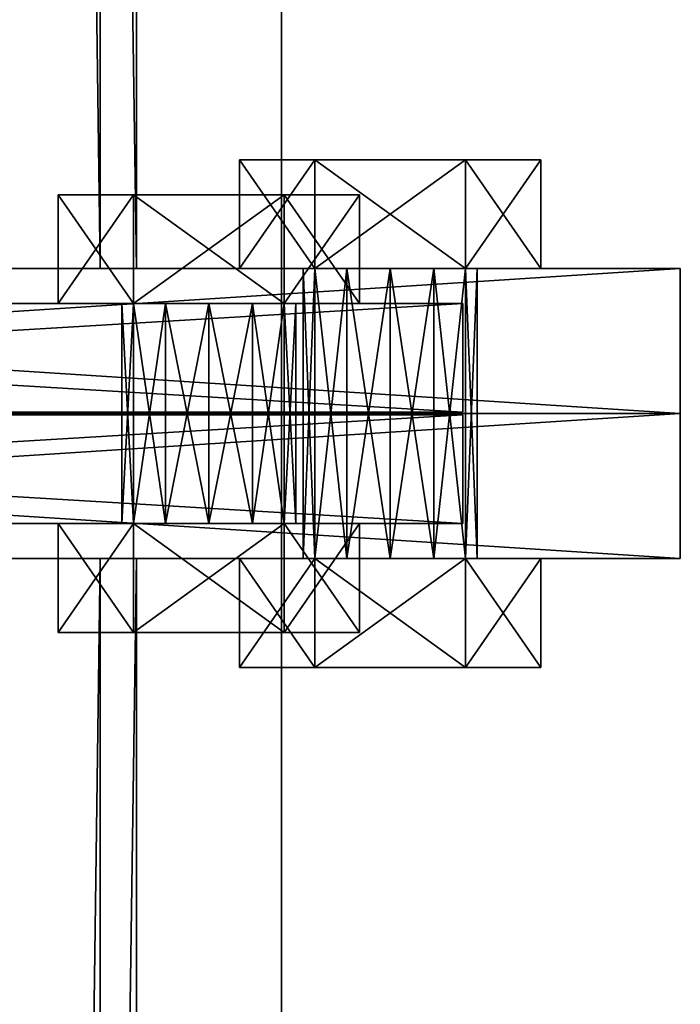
# Model space of a CAD drawing. Header units: millimetres. Extents: x -333 to 67333, y -930 to 39730.
# Tile 573 of 1056: x 64 to 155, y 19318 to 19454. Entities that reach past the tile are written whole.
import ezdxf

# ---------------------------------------------------------------- set-up
doc = ezdxf.new("R2010")
doc.units = ezdxf.units.MM
for name, color, linetype in [('6', 7, 'Continuous'), ('95', 7, 'Continuous'), ('99', 7, 'Continuous')]:
    doc.layers.add(name, color=color, linetype=linetype)

msp = doc.modelspace()

# ---------------------------------------------------------------- meshes
at = {"layer": '6', "color": 2}
mesh = msp.add_polyface(dxfattribs=at)
corners = [(-80, 19419.86, 7183.53), (80, 19419.86, 7183.53), (80, 30845.06, 4755.1), (-80, 30845.06, 4755.1), (-80, 19419.86, 7347.1), (-80, 30878.32, 4911.61), (80, 19419.86, 7347.1), (80, 30878.32, 4911.61), (75, 30846.1, 4759.99), (-75, 30846.1, 4759.99), (-75, 30877.28, 4906.72), (75, 30877.28, 4906.72), (-75, 19419.86, 7341.99), (75, 19419.86, 7341.99), (-75, 19419.86, 7188.64), (75, 19419.86, 7188.64)]
mesh.append_faces([[corners[k] for k in face] for face in [(0, 2, 3, 3), (4, 3, 5, 5), (6, 5, 7, 7), (1, 7, 2, 2), (12, 11, 10, 10), (14, 10, 9, 9), (15, 9, 8, 8), (13, 8, 11, 11)]], dxfattribs={"vtx0": -1, "color": 2})
mesh.append_faces([[corners[k] for k in face] for face in [(2, 8, 3, 3), (8, 7, 11, 11), (11, 7, 10, 10), (3, 9, 5, 5), (9, 3, 8, 8), (5, 10, 7, 7), (4, 12, 0, 0), (12, 6, 13, 13), (13, 6, 15, 15), (0, 14, 1, 1), (14, 0, 12, 12), (1, 15, 6, 6)]], dxfattribs={"vtx0": -1, "vtx1": -1, "color": 2})
mesh.append_faces([[corners[k] for k in face] for face in [(8, 2, 7, 7), (5, 9, 10, 10), (12, 4, 6, 6), (1, 14, 15, 15)]], dxfattribs={"vtx0": -1, "vtx2": -1, "vtx3": -1, "color": 2})
mesh.append_faces([[corners[k] for k in face] for face in [(0, 1, 2, 2), (4, 0, 3, 3), (6, 4, 5, 5), (1, 6, 7, 7), (12, 13, 11, 11), (14, 12, 10, 10), (15, 14, 9, 9), (13, 15, 8, 8)]], dxfattribs={"vtx2": -1, "vtx3": -1, "color": 2})
mesh = msp.add_polyface(dxfattribs=at)
corners = [(80, 19379.86, 7183.53), (-80, 19379.86, 7183.53), (-80, 7954.66, 4755.1), (80, 7954.66, 4755.1), (80, 19379.86, 7347.1), (80, 7921.4, 4911.61), (-80, 19379.86, 7347.1), (-80, 7921.4, 4911.61), (-75, 7953.62, 4759.99), (75, 7953.62, 4759.99), (75, 7922.44, 4906.72), (-75, 7922.44, 4906.72), (75, 19379.86, 7188.64), (75, 19379.86, 7341.99), (-75, 19379.86, 7188.64), (-75, 19379.86, 7341.99)]
mesh.append_faces([[corners[k] for k in face] for face in [(0, 2, 3, 3), (4, 3, 5, 5), (6, 5, 7, 7), (1, 7, 2, 2), (12, 10, 9, 9), (14, 9, 8, 8), (15, 8, 11, 11), (13, 11, 10, 10)]], dxfattribs={"vtx0": -1, "color": 2})
mesh.append_faces([[corners[k] for k in face] for face in [(2, 8, 3, 3), (8, 7, 11, 11), (11, 7, 10, 10), (3, 9, 5, 5), (9, 3, 8, 8), (5, 10, 7, 7), (0, 12, 1, 1), (12, 4, 13, 13), (13, 4, 15, 15), (1, 14, 6, 6), (14, 1, 12, 12), (6, 15, 4, 4)]], dxfattribs={"vtx0": -1, "vtx1": -1, "color": 2})
mesh.append_faces([[corners[k] for k in face] for face in [(8, 2, 7, 7), (5, 9, 10, 10), (12, 0, 4, 4), (6, 14, 15, 15)]], dxfattribs={"vtx0": -1, "vtx2": -1, "vtx3": -1, "color": 2})
mesh.append_faces([[corners[k] for k in face] for face in [(0, 1, 2, 2), (4, 0, 3, 3), (6, 4, 5, 5), (1, 6, 7, 7), (12, 13, 10, 10), (14, 12, 9, 9), (15, 14, 8, 8), (13, 15, 11, 11)]], dxfattribs={"vtx2": -1, "vtx3": -1, "color": 2})
at = {"layer": '95', "color": 7}
mesh = msp.add_polyface(dxfattribs=at)
corners = [(103, 19379.86, 7346.82), (104.6, 19419.86, 7340.82), (103, 19419.86, 7346.82), (104.6, 19379.86, 7340.82), (109, 19419.86, 7336.43), (109, 19379.86, 7336.43), (115, 19419.86, 7334.82), (115, 19379.86, 7358.82), (109, 19419.86, 7357.22), (115, 19419.86, 7358.82), (109, 19379.86, 7357.22), (104.6, 19419.86, 7352.82), (104.6, 19379.86, 7352.82), (121, 19419.86, 7357.22), (125.39, 19419.86, 7352.82), (127, 19419.86, 7346.82), (94.21, 19419.86, 7346.82), (104.6, 19419.86, 7328.82), (104.6, 19434.86, 7328.82), (94.21, 19434.86, 7346.82), (125.39, 19434.86, 7328.82), (125.39, 19419.86, 7364.82), (104.6, 19419.86, 7364.82), (104.6, 19434.86, 7364.82), (135.78, 19419.86, 7346.82), (125.39, 19434.86, 7364.82), (103, 19379.86, 7266.82), (104.6, 19419.86, 7260.82), (103, 19419.86, 7266.82), (104.6, 19379.86, 7260.82), (109, 19419.86, 7256.43), (109, 19379.86, 7256.43), (115, 19419.86, 7254.82), (115, 19379.86, 7278.82), (109, 19419.86, 7277.22), (115, 19419.86, 7278.82), (109, 19379.86, 7277.22), (104.6, 19419.86, 7272.82), (104.6, 19379.86, 7272.82), (121, 19419.86, 7277.22), (125.39, 19419.86, 7272.82), (127, 19419.86, 7266.82), (94.21, 19419.86, 7266.82), (104.6, 19419.86, 7248.82), (104.6, 19434.86, 7248.82), (94.21, 19434.86, 7266.82), (125.39, 19434.86, 7248.82), (125.39, 19419.86, 7284.82), (104.6, 19419.86, 7284.82), (104.6, 19434.86, 7284.82), (135.78, 19419.86, 7266.82), (125.39, 19434.86, 7284.82), (103, 19379.86, 7186.82), (104.6, 19419.86, 7180.82), (103, 19419.86, 7186.82), (104.6, 19379.86, 7180.82), (109, 19419.86, 7176.43), (109, 19379.86, 7176.43), (115, 19419.86, 7174.82), (115, 19379.86, 7198.82), (109, 19419.86, 7197.22), (115, 19419.86, 7198.82), (109, 19379.86, 7197.22), (104.6, 19419.86, 7192.82), (104.6, 19379.86, 7192.82), (121, 19419.86, 7197.22), (125.39, 19419.86, 7192.82), (127, 19419.86, 7186.82), (94.21, 19419.86, 7186.82), (104.6, 19419.86, 7168.82), (104.6, 19434.86, 7168.82), (94.21, 19434.86, 7186.82), (125.39, 19434.86, 7168.82), (125.39, 19419.86, 7204.82), (104.6, 19419.86, 7204.82), (104.6, 19434.86, 7204.82), (135.78, 19419.86, 7186.82), (125.39, 19434.86, 7204.82)]
mesh.append_faces([[corners[k] for k in face] for face in [(0, 1, 2, 2), (3, 4, 1, 1), (5, 6, 4, 4), (7, 8, 9, 9), (10, 11, 8, 8), (12, 2, 11, 11), (11, 9, 8, 8), (16, 18, 19, 19), (17, 20, 18, 18), (22, 19, 23, 23), (21, 16, 22, 22), (19, 25, 23, 23), (26, 27, 28, 28), (29, 30, 27, 27), (31, 32, 30, 30), (33, 34, 35, 35), (36, 37, 34, 34), (38, 28, 37, 37), (37, 35, 34, 34), (42, 44, 45, 45), (43, 46, 44, 44), (48, 45, 49, 49), (47, 42, 48, 48), (45, 51, 49, 49), (52, 53, 54, 54), (55, 56, 53, 53), (57, 58, 56, 56), (59, 60, 61, 61), (62, 63, 60, 60), (64, 54, 63, 63), (63, 61, 60, 60), (68, 70, 71, 71), (69, 72, 70, 70), (74, 71, 75, 75), (73, 68, 74, 74), (71, 77, 75, 75)]], dxfattribs={"vtx0": -1, "color": 7})
mesh.append_faces([[corners[k] for k in face] for face in [(9, 11, 13, 13), (35, 37, 39, 39), (61, 63, 65, 65)]], dxfattribs={"vtx0": -1, "vtx1": -1, "color": 7})
mesh.append_faces([[corners[k] for k in face] for face in [(13, 11, 2, 2), (14, 2, 1, 1), (15, 1, 4, 4), (24, 17, 16, 16), (25, 19, 18, 18), (39, 37, 28, 28), (40, 28, 27, 27), (41, 27, 30, 30), (50, 43, 42, 42), (51, 45, 44, 44), (65, 63, 54, 54), (66, 54, 53, 53), (67, 53, 56, 56), (76, 69, 68, 68), (77, 71, 70, 70)]], dxfattribs={"vtx0": -1, "vtx2": -1, "vtx3": -1, "color": 7})
mesh.append_faces([[corners[k] for k in face] for face in [(16, 17, 18, 18), (21, 22, 23, 23), (22, 16, 19, 19), (42, 43, 44, 44), (47, 48, 49, 49), (48, 42, 45, 45), (68, 69, 70, 70), (73, 74, 75, 75), (74, 68, 71, 71)]], dxfattribs={"vtx2": -1, "vtx3": -1, "color": 7})
mesh = msp.add_polyface(dxfattribs=at)
corners = [(115, 19379.86, 7334.82), (121, 19419.86, 7336.43), (115, 19419.86, 7334.82), (121, 19379.86, 7336.43), (125.39, 19419.86, 7340.82), (125.39, 19379.86, 7340.82), (127, 19419.86, 7346.82), (127, 19379.86, 7346.82), (125.39, 19419.86, 7352.82), (125.39, 19379.86, 7352.82), (121, 19419.86, 7357.22), (121, 19379.86, 7357.22), (115, 19419.86, 7358.82), (103, 19419.86, 7346.82), (104.6, 19419.86, 7340.82), (109, 19419.86, 7336.43), (104.6, 19419.86, 7328.82), (125.39, 19419.86, 7328.82), (125.39, 19434.86, 7328.82), (135.78, 19419.86, 7346.82), (135.78, 19434.86, 7346.82), (125.39, 19419.86, 7364.82), (125.39, 19434.86, 7364.82), (104.6, 19434.86, 7364.82), (94.21, 19419.86, 7346.82), (104.6, 19434.86, 7328.82), (115, 19379.86, 7254.82), (121, 19419.86, 7256.43), (115, 19419.86, 7254.82), (121, 19379.86, 7256.43), (125.39, 19419.86, 7260.82), (125.39, 19379.86, 7260.82), (127, 19419.86, 7266.82), (127, 19379.86, 7266.82), (125.39, 19419.86, 7272.82), (125.39, 19379.86, 7272.82), (121, 19419.86, 7277.22), (121, 19379.86, 7277.22), (115, 19419.86, 7278.82), (103, 19419.86, 7266.82), (104.6, 19419.86, 7260.82), (109, 19419.86, 7256.43), (104.6, 19419.86, 7248.82), (125.39, 19419.86, 7248.82), (125.39, 19434.86, 7248.82), (135.78, 19419.86, 7266.82), (135.78, 19434.86, 7266.82), (125.39, 19419.86, 7284.82), (125.39, 19434.86, 7284.82), (104.6, 19434.86, 7284.82), (94.21, 19419.86, 7266.82), (104.6, 19434.86, 7248.82), (115, 19379.86, 7174.82), (121, 19419.86, 7176.43), (115, 19419.86, 7174.82), (121, 19379.86, 7176.43), (125.39, 19419.86, 7180.82), (125.39, 19379.86, 7180.82), (127, 19419.86, 7186.82), (127, 19379.86, 7186.82), (125.39, 19419.86, 7192.82), (125.39, 19379.86, 7192.82), (121, 19419.86, 7197.22), (121, 19379.86, 7197.22), (115, 19419.86, 7198.82), (103, 19419.86, 7186.82), (104.6, 19419.86, 7180.82), (109, 19419.86, 7176.43), (104.6, 19419.86, 7168.82), (125.39, 19419.86, 7168.82), (125.39, 19434.86, 7168.82), (135.78, 19419.86, 7186.82), (135.78, 19434.86, 7186.82), (125.39, 19419.86, 7204.82), (125.39, 19434.86, 7204.82), (104.6, 19434.86, 7204.82), (94.21, 19419.86, 7186.82), (104.6, 19434.86, 7168.82)]
mesh.append_faces([[corners[k] for k in face] for face in [(0, 1, 2, 2), (3, 4, 1, 1), (5, 6, 4, 4), (7, 8, 6, 6), (9, 10, 8, 8), (11, 12, 10, 10), (4, 2, 1, 1), (17, 20, 18, 18), (19, 22, 20, 20), (21, 23, 22, 22), (16, 19, 17, 17), (20, 25, 18, 18), (26, 27, 28, 28), (29, 30, 27, 27), (31, 32, 30, 30), (33, 34, 32, 32), (35, 36, 34, 34), (37, 38, 36, 36), (30, 28, 27, 27), (43, 46, 44, 44), (45, 48, 46, 46), (47, 49, 48, 48), (42, 45, 43, 43), (46, 51, 44, 44), (52, 53, 54, 54), (55, 56, 53, 53), (57, 58, 56, 56), (59, 60, 58, 58), (61, 62, 60, 60), (63, 64, 62, 62), (56, 54, 53, 53), (69, 72, 70, 70), (71, 74, 72, 72), (73, 75, 74, 74), (68, 71, 69, 69), (72, 77, 70, 70)]], dxfattribs={"vtx0": -1, "color": 7})
mesh.append_faces([[corners[k] for k in face] for face in [(10, 13, 8, 8), (8, 14, 6, 6), (6, 15, 4, 4), (19, 24, 21, 21), (22, 25, 20, 20), (36, 39, 34, 34), (34, 40, 32, 32), (32, 41, 30, 30), (45, 50, 47, 47), (48, 51, 46, 46), (62, 65, 60, 60), (60, 66, 58, 58), (58, 67, 56, 56), (71, 76, 73, 73), (74, 77, 72, 72)]], dxfattribs={"vtx0": -1, "vtx1": -1, "color": 7})
mesh.append_faces([[corners[k] for k in face] for face in [(4, 15, 2, 2), (30, 41, 28, 28), (56, 67, 54, 54)]], dxfattribs={"vtx0": -1, "vtx2": -1, "vtx3": -1, "color": 7})
mesh.append_faces([[corners[k] for k in face] for face in [(16, 17, 18, 18), (17, 19, 20, 20), (19, 21, 22, 22), (42, 43, 44, 44), (43, 45, 46, 46), (45, 47, 48, 48), (68, 69, 70, 70), (69, 71, 72, 72), (71, 73, 74, 74)]], dxfattribs={"vtx2": -1, "vtx3": -1, "color": 7})
mesh = msp.add_polyface(dxfattribs=at)
corners = [(78, 19384.69, 3087.5), (79.6, 19415.03, 3081.5), (78, 19415.03, 3087.5), (79.6, 19384.69, 3081.5), (84, 19415.03, 3077.11), (84, 19384.69, 3077.11), (90, 19415.03, 3075.5), (90, 19384.69, 3099.5), (84, 19415.03, 3097.89), (90, 19415.03, 3099.5), (84, 19384.69, 3097.89), (79.6, 19415.03, 3093.5), (79.6, 19384.69, 3093.5), (96, 19415.03, 3097.89), (100.39, 19415.03, 3093.5), (102, 19415.03, 3087.5), (69.21, 19415.03, 3087.5), (79.6, 19415.03, 3069.5), (79.6, 19430.03, 3069.5), (69.21, 19430.03, 3087.5), (100.39, 19430.03, 3069.5), (100.39, 19415.03, 3105.5), (79.6, 19415.03, 3105.5), (79.6, 19430.03, 3105.5), (100.39, 19430.03, 3105.5), (78, 19384.69, 3012.5), (79.6, 19415.03, 3006.5), (78, 19415.03, 3012.5), (79.6, 19384.69, 3006.5), (84, 19415.03, 3002.11), (84, 19384.69, 3002.11), (90, 19415.03, 3000.5), (90, 19384.69, 3024.5), (84, 19415.03, 3022.89), (90, 19415.03, 3024.5), (84, 19384.69, 3022.89), (79.6, 19415.03, 3018.5), (79.6, 19384.69, 3018.5), (96, 19415.03, 3022.89), (100.39, 19415.03, 3018.5), (102, 19415.03, 3012.5), (69.21, 19415.03, 3012.5), (79.6, 19415.03, 2994.5), (79.6, 19430.03, 2994.5), (69.21, 19430.03, 3012.5), (100.39, 19430.03, 2994.5), (100.39, 19415.03, 3030.5), (79.6, 19415.03, 3030.5), (79.6, 19430.03, 3030.5), (110.78, 19415.03, 3012.5), (100.39, 19430.03, 3030.5)]
mesh.append_faces([[corners[k] for k in face] for face in [(0, 1, 2, 2), (3, 4, 1, 1), (5, 6, 4, 4), (7, 8, 9, 9), (10, 11, 8, 8), (12, 2, 11, 11), (11, 9, 8, 8), (16, 18, 19, 19), (17, 20, 18, 18), (22, 19, 23, 23), (21, 16, 22, 22), (19, 24, 23, 23), (25, 26, 27, 27), (28, 29, 26, 26), (30, 31, 29, 29), (32, 33, 34, 34), (35, 36, 33, 33), (37, 27, 36, 36), (36, 34, 33, 33), (41, 43, 44, 44), (42, 45, 43, 43), (47, 44, 48, 48), (46, 41, 47, 47), (44, 50, 48, 48)]], dxfattribs={"vtx0": -1, "color": 7})
mesh.append_faces([[corners[k] for k in face] for face in [(9, 11, 13, 13), (34, 36, 38, 38)]], dxfattribs={"vtx0": -1, "vtx1": -1, "color": 7})
mesh.append_faces([[corners[k] for k in face] for face in [(13, 11, 2, 2), (14, 2, 1, 1), (15, 1, 4, 4), (21, 17, 16, 16), (24, 19, 18, 18), (38, 36, 27, 27), (39, 27, 26, 26), (40, 26, 29, 29), (49, 42, 41, 41), (50, 44, 43, 43)]], dxfattribs={"vtx0": -1, "vtx2": -1, "vtx3": -1, "color": 7})
mesh.append_faces([[corners[k] for k in face] for face in [(16, 17, 18, 18), (21, 22, 23, 23), (22, 16, 19, 19), (41, 42, 43, 43), (46, 47, 48, 48), (47, 41, 44, 44)]], dxfattribs={"vtx2": -1, "vtx3": -1, "color": 7})
mesh = msp.add_polyface(dxfattribs=at)
corners = [(90, 19384.69, 3075.5), (96, 19415.03, 3077.11), (90, 19415.03, 3075.5), (96, 19384.69, 3077.11), (100.39, 19415.03, 3081.5), (100.39, 19384.69, 3081.5), (102, 19415.03, 3087.5), (102, 19384.69, 3087.5), (100.39, 19415.03, 3093.5), (100.39, 19384.69, 3093.5), (96, 19415.03, 3097.89), (96, 19384.69, 3097.89), (90, 19415.03, 3099.5), (78, 19415.03, 3087.5), (79.6, 19415.03, 3081.5), (84, 19415.03, 3077.11), (79.6, 19415.03, 3069.5), (100.39, 19415.03, 3069.5), (100.39, 19430.03, 3069.5), (110.78, 19415.03, 3087.5), (110.78, 19430.03, 3087.5), (100.39, 19415.03, 3105.5), (100.39, 19430.03, 3105.5), (79.6, 19430.03, 3105.5), (79.6, 19430.03, 3069.5), (90, 19384.69, 3000.5), (96, 19415.03, 3002.11), (90, 19415.03, 3000.5), (96, 19384.69, 3002.11), (100.39, 19415.03, 3006.5), (100.39, 19384.69, 3006.5), (102, 19415.03, 3012.5), (102, 19384.69, 3012.5), (100.39, 19415.03, 3018.5), (100.39, 19384.69, 3018.5), (96, 19415.03, 3022.89), (96, 19384.69, 3022.89), (90, 19415.03, 3024.5), (78, 19415.03, 3012.5), (79.6, 19415.03, 3006.5), (84, 19415.03, 3002.11), (79.6, 19415.03, 2994.5), (100.39, 19415.03, 2994.5), (100.39, 19430.03, 2994.5), (110.78, 19415.03, 3012.5), (110.78, 19430.03, 3012.5), (100.39, 19415.03, 3030.5), (100.39, 19430.03, 3030.5), (79.6, 19430.03, 3030.5), (69.21, 19415.03, 3012.5), (79.6, 19430.03, 2994.5)]
mesh.append_faces([[corners[k] for k in face] for face in [(0, 1, 2, 2), (3, 4, 1, 1), (5, 6, 4, 4), (7, 8, 6, 6), (9, 10, 8, 8), (11, 12, 10, 10), (4, 2, 1, 1), (17, 20, 18, 18), (19, 22, 20, 20), (21, 23, 22, 22), (16, 19, 17, 17), (20, 24, 18, 18), (25, 26, 27, 27), (28, 29, 26, 26), (30, 31, 29, 29), (32, 33, 31, 31), (34, 35, 33, 33), (36, 37, 35, 35), (29, 27, 26, 26), (42, 45, 43, 43), (44, 47, 45, 45), (46, 48, 47, 47), (41, 44, 42, 42), (45, 50, 43, 43)]], dxfattribs={"vtx0": -1, "color": 7})
mesh.append_faces([[corners[k] for k in face] for face in [(10, 13, 8, 8), (8, 14, 6, 6), (6, 15, 4, 4), (19, 16, 21, 21), (22, 24, 20, 20), (35, 38, 33, 33), (33, 39, 31, 31), (31, 40, 29, 29), (44, 49, 46, 46), (47, 50, 45, 45)]], dxfattribs={"vtx0": -1, "vtx1": -1, "color": 7})
mesh.append_faces([[corners[k] for k in face] for face in [(4, 15, 2, 2), (29, 40, 27, 27)]], dxfattribs={"vtx0": -1, "vtx2": -1, "vtx3": -1, "color": 7})
mesh.append_faces([[corners[k] for k in face] for face in [(16, 17, 18, 18), (17, 19, 20, 20), (19, 21, 22, 22), (41, 42, 43, 43), (42, 44, 45, 45), (44, 46, 47, 47)]], dxfattribs={"vtx2": -1, "vtx3": -1, "color": 7})
mesh = msp.add_polyface(dxfattribs=at)
corners = [(103, 19379.86, 7346.82), (104.6, 19379.86, 7340.82), (104.6, 19419.86, 7340.82), (109, 19379.86, 7336.43), (109, 19419.86, 7336.43), (115, 19379.86, 7334.82), (115, 19419.86, 7334.82), (115, 19379.86, 7358.82), (109, 19379.86, 7357.22), (109, 19419.86, 7357.22), (104.6, 19379.86, 7352.82), (104.6, 19419.86, 7352.82), (103, 19419.86, 7346.82), (127, 19379.86, 7346.82), (125.39, 19379.86, 7352.82), (121, 19379.86, 7357.22), (94.21, 19364.86, 7346.82), (104.6, 19364.86, 7328.82), (104.6, 19379.86, 7328.82), (94.21, 19379.86, 7346.82), (125.39, 19379.86, 7328.82), (125.39, 19364.86, 7364.82), (104.6, 19364.86, 7364.82), (104.6, 19379.86, 7364.82), (135.78, 19364.86, 7346.82), (125.39, 19379.86, 7364.82), (103, 19379.86, 7266.82), (104.6, 19379.86, 7260.82), (104.6, 19419.86, 7260.82), (109, 19379.86, 7256.43), (109, 19419.86, 7256.43), (115, 19379.86, 7254.82), (115, 19419.86, 7254.82), (115, 19379.86, 7278.82), (109, 19379.86, 7277.22), (109, 19419.86, 7277.22), (104.6, 19379.86, 7272.82), (104.6, 19419.86, 7272.82), (103, 19419.86, 7266.82), (127, 19379.86, 7266.82), (125.39, 19379.86, 7272.82), (121, 19379.86, 7277.22), (94.21, 19364.86, 7266.82), (104.6, 19364.86, 7248.82), (104.6, 19379.86, 7248.82), (94.21, 19379.86, 7266.82), (125.39, 19379.86, 7248.82), (125.39, 19364.86, 7284.82), (104.6, 19364.86, 7284.82), (104.6, 19379.86, 7284.82), (135.78, 19364.86, 7266.82), (125.39, 19379.86, 7284.82), (103, 19379.86, 7186.82), (104.6, 19379.86, 7180.82), (104.6, 19419.86, 7180.82), (109, 19379.86, 7176.43), (109, 19419.86, 7176.43), (115, 19379.86, 7174.82), (115, 19419.86, 7174.82), (115, 19379.86, 7198.82), (109, 19379.86, 7197.22), (109, 19419.86, 7197.22), (104.6, 19379.86, 7192.82), (104.6, 19419.86, 7192.82), (103, 19419.86, 7186.82), (125.39, 19379.86, 7180.82), (125.39, 19379.86, 7192.82), (121, 19379.86, 7197.22), (94.21, 19364.86, 7186.82), (104.6, 19364.86, 7168.82), (104.6, 19379.86, 7168.82), (94.21, 19379.86, 7186.82), (125.39, 19379.86, 7168.82), (125.39, 19364.86, 7204.82), (104.6, 19364.86, 7204.82), (104.6, 19379.86, 7204.82), (135.78, 19364.86, 7186.82), (125.39, 19379.86, 7204.82)]
mesh.append_faces([[corners[k] for k in face] for face in [(7, 10, 8, 8), (16, 18, 19, 19), (17, 20, 18, 18), (22, 19, 23, 23), (21, 16, 22, 22), (19, 25, 23, 23), (33, 36, 34, 34), (42, 44, 45, 45), (43, 46, 44, 44), (48, 45, 49, 49), (47, 42, 48, 48), (45, 51, 49, 49), (68, 70, 71, 71), (69, 72, 70, 70), (74, 71, 75, 75), (73, 68, 74, 74), (71, 77, 75, 75)]], dxfattribs={"vtx0": -1, "color": 7})
mesh.append_faces([[corners[k] for k in face] for face in [(15, 10, 7, 7), (41, 36, 33, 33)]], dxfattribs={"vtx0": -1, "vtx1": -1, "color": 7})
mesh.append_faces([[corners[k] for k in face] for face in [(13, 3, 1, 1), (13, 1, 0, 0), (14, 0, 10, 10), (24, 17, 16, 16), (25, 19, 18, 18), (39, 29, 27, 27), (39, 27, 26, 26), (40, 26, 36, 36), (50, 43, 42, 42), (51, 45, 44, 44), (65, 57, 55, 55), (65, 55, 53, 53), (66, 53, 52, 52), (66, 52, 62, 62), (67, 62, 60, 60), (76, 69, 68, 68), (77, 71, 70, 70)]], dxfattribs={"vtx0": -1, "vtx2": -1, "vtx3": -1, "color": 7})
mesh.append_faces([[corners[k] for k in face] for face in [(0, 1, 2, 2), (1, 3, 4, 4), (3, 5, 6, 6), (7, 8, 9, 9), (8, 10, 11, 11), (10, 0, 12, 12), (16, 17, 18, 18), (21, 22, 23, 23), (22, 16, 19, 19), (26, 27, 28, 28), (27, 29, 30, 30), (29, 31, 32, 32), (33, 34, 35, 35), (34, 36, 37, 37), (36, 26, 38, 38), (42, 43, 44, 44), (47, 48, 49, 49), (48, 42, 45, 45), (52, 53, 54, 54), (53, 55, 56, 56), (55, 57, 58, 58), (59, 60, 61, 61), (60, 62, 63, 63), (62, 52, 64, 64), (68, 69, 70, 70), (73, 74, 75, 75), (74, 68, 71, 71)]], dxfattribs={"vtx2": -1, "vtx3": -1, "color": 7})
mesh = msp.add_polyface(dxfattribs=at)
corners = [(115, 19379.86, 7334.82), (121, 19379.86, 7336.43), (121, 19419.86, 7336.43), (125.39, 19379.86, 7340.82), (125.39, 19419.86, 7340.82), (127, 19379.86, 7346.82), (127, 19419.86, 7346.82), (125.39, 19379.86, 7352.82), (125.39, 19419.86, 7352.82), (121, 19379.86, 7357.22), (121, 19419.86, 7357.22), (115, 19379.86, 7358.82), (115, 19419.86, 7358.82), (109, 19379.86, 7336.43), (103, 19379.86, 7346.82), (104.6, 19379.86, 7352.82), (104.6, 19364.86, 7328.82), (125.39, 19364.86, 7328.82), (125.39, 19379.86, 7328.82), (135.78, 19364.86, 7346.82), (135.78, 19379.86, 7346.82), (125.39, 19364.86, 7364.82), (125.39, 19379.86, 7364.82), (104.6, 19379.86, 7364.82), (94.21, 19364.86, 7346.82), (104.6, 19379.86, 7328.82), (115, 19379.86, 7254.82), (121, 19379.86, 7256.43), (121, 19419.86, 7256.43), (125.39, 19379.86, 7260.82), (125.39, 19419.86, 7260.82), (127, 19379.86, 7266.82), (127, 19419.86, 7266.82), (125.39, 19379.86, 7272.82), (125.39, 19419.86, 7272.82), (121, 19379.86, 7277.22), (121, 19419.86, 7277.22), (115, 19379.86, 7278.82), (115, 19419.86, 7278.82), (109, 19379.86, 7256.43), (103, 19379.86, 7266.82), (104.6, 19379.86, 7272.82), (104.6, 19364.86, 7248.82), (125.39, 19364.86, 7248.82), (125.39, 19379.86, 7248.82), (135.78, 19364.86, 7266.82), (135.78, 19379.86, 7266.82), (125.39, 19364.86, 7284.82), (125.39, 19379.86, 7284.82), (104.6, 19379.86, 7284.82), (94.21, 19364.86, 7266.82), (104.6, 19379.86, 7248.82), (115, 19379.86, 7174.82), (121, 19379.86, 7176.43), (121, 19419.86, 7176.43), (125.39, 19379.86, 7180.82), (125.39, 19419.86, 7180.82), (127, 19379.86, 7186.82), (127, 19419.86, 7186.82), (125.39, 19379.86, 7192.82), (125.39, 19419.86, 7192.82), (121, 19379.86, 7197.22), (121, 19419.86, 7197.22), (115, 19379.86, 7198.82), (115, 19419.86, 7198.82), (104.6, 19379.86, 7180.82), (104.6, 19379.86, 7192.82), (109, 19379.86, 7197.22), (104.6, 19364.86, 7168.82), (125.39, 19364.86, 7168.82), (125.39, 19379.86, 7168.82), (135.78, 19364.86, 7186.82), (135.78, 19379.86, 7186.82), (125.39, 19364.86, 7204.82), (125.39, 19379.86, 7204.82), (104.6, 19379.86, 7204.82), (94.21, 19364.86, 7186.82), (104.6, 19379.86, 7168.82)]
mesh.append_faces([[corners[k] for k in face] for face in [(13, 1, 0, 0), (17, 20, 18, 18), (19, 22, 20, 20), (21, 23, 22, 22), (16, 19, 17, 17), (20, 25, 18, 18), (39, 27, 26, 26), (43, 46, 44, 44), (45, 48, 46, 46), (47, 49, 48, 48), (42, 45, 43, 43), (46, 51, 44, 44), (52, 55, 53, 53), (61, 67, 63, 63), (69, 72, 70, 70), (71, 74, 72, 72), (73, 75, 74, 74), (68, 71, 69, 69), (72, 77, 70, 70)]], dxfattribs={"vtx0": -1, "color": 7})
mesh.append_faces([[corners[k] for k in face] for face in [(1, 13, 3, 3), (3, 13, 5, 5), (5, 14, 7, 7), (7, 15, 9, 9), (19, 24, 21, 21), (22, 25, 20, 20), (27, 39, 29, 29), (29, 39, 31, 31), (31, 40, 33, 33), (33, 41, 35, 35), (45, 50, 47, 47), (48, 51, 46, 46), (55, 65, 57, 57), (57, 65, 59, 59), (59, 66, 61, 61), (71, 76, 73, 73), (74, 77, 72, 72)]], dxfattribs={"vtx0": -1, "vtx1": -1, "color": 7})
mesh.append_faces([[corners[k] for k in face] for face in [(0, 1, 2, 2), (1, 3, 4, 4), (3, 5, 6, 6), (5, 7, 8, 8), (7, 9, 10, 10), (9, 11, 12, 12), (16, 17, 18, 18), (17, 19, 20, 20), (19, 21, 22, 22), (26, 27, 28, 28), (27, 29, 30, 30), (29, 31, 32, 32), (31, 33, 34, 34), (33, 35, 36, 36), (35, 37, 38, 38), (42, 43, 44, 44), (43, 45, 46, 46), (45, 47, 48, 48), (52, 53, 54, 54), (53, 55, 56, 56), (55, 57, 58, 58), (57, 59, 60, 60), (59, 61, 62, 62), (61, 63, 64, 64), (68, 69, 70, 70), (69, 71, 72, 72), (71, 73, 74, 74)]], dxfattribs={"vtx2": -1, "vtx3": -1, "color": 7})
mesh = msp.add_polyface(dxfattribs=at)
corners = [(78, 19384.69, 3087.5), (79.6, 19384.69, 3081.5), (79.6, 19415.03, 3081.5), (84, 19384.69, 3077.11), (84, 19415.03, 3077.11), (90, 19384.69, 3075.5), (90, 19415.03, 3075.5), (90, 19384.69, 3099.5), (84, 19384.69, 3097.89), (84, 19415.03, 3097.89), (79.6, 19384.69, 3093.5), (79.6, 19415.03, 3093.5), (78, 19415.03, 3087.5), (96, 19384.69, 3077.11), (100.39, 19384.69, 3081.5), (102, 19384.69, 3087.5), (96, 19384.69, 3097.89), (69.21, 19369.69, 3087.5), (79.6, 19369.69, 3069.5), (79.6, 19384.69, 3069.5), (69.21, 19384.69, 3087.5), (100.39, 19384.69, 3069.5), (100.39, 19369.69, 3105.5), (79.6, 19369.69, 3105.5), (79.6, 19384.69, 3105.5), (100.39, 19384.69, 3105.5), (78, 19384.69, 3012.5), (79.6, 19384.69, 3006.5), (79.6, 19415.03, 3006.5), (84, 19384.69, 3002.11), (84, 19415.03, 3002.11), (90, 19384.69, 3000.5), (90, 19415.03, 3000.5), (90, 19384.69, 3024.5), (84, 19384.69, 3022.89), (84, 19415.03, 3022.89), (79.6, 19384.69, 3018.5), (79.6, 19415.03, 3018.5), (78, 19415.03, 3012.5), (102, 19384.69, 3012.5), (100.39, 19384.69, 3018.5), (96, 19384.69, 3022.89), (69.21, 19369.69, 3012.5), (79.6, 19369.69, 2994.5), (79.6, 19384.69, 2994.5), (69.21, 19384.69, 3012.5), (100.39, 19384.69, 2994.5), (100.39, 19369.69, 3030.5), (79.6, 19369.69, 3030.5), (79.6, 19384.69, 3030.5), (110.78, 19369.69, 3012.5), (100.39, 19384.69, 3030.5)]
mesh.append_faces([[corners[k] for k in face] for face in [(3, 13, 5, 5), (16, 8, 7, 7), (17, 19, 20, 20), (18, 21, 19, 19), (23, 20, 24, 24), (22, 17, 23, 23), (20, 25, 24, 24), (42, 44, 45, 45), (43, 46, 44, 44), (48, 45, 49, 49), (47, 42, 48, 48), (45, 51, 49, 49)]], dxfattribs={"vtx0": -1, "color": 7})
mesh.append_faces([[corners[k] for k in face] for face in [(14, 3, 1, 1), (15, 1, 0, 0), (16, 0, 10, 10), (16, 10, 8, 8), (22, 18, 17, 17), (25, 20, 19, 19), (39, 29, 27, 27), (39, 27, 26, 26), (40, 26, 36, 36), (41, 36, 34, 34), (50, 43, 42, 42), (51, 45, 44, 44)]], dxfattribs={"vtx0": -1, "vtx2": -1, "vtx3": -1, "color": 7})
mesh.append_faces([[corners[k] for k in face] for face in [(0, 1, 2, 2), (1, 3, 4, 4), (3, 5, 6, 6), (7, 8, 9, 9), (8, 10, 11, 11), (10, 0, 12, 12), (17, 18, 19, 19), (22, 23, 24, 24), (23, 17, 20, 20), (26, 27, 28, 28), (27, 29, 30, 30), (29, 31, 32, 32), (33, 34, 35, 35), (34, 36, 37, 37), (36, 26, 38, 38), (42, 43, 44, 44), (47, 48, 49, 49), (48, 42, 45, 45)]], dxfattribs={"vtx2": -1, "vtx3": -1, "color": 7})
mesh = msp.add_polyface(dxfattribs=at)
corners = [(90, 19384.69, 3075.5), (96, 19384.69, 3077.11), (96, 19415.03, 3077.11), (100.39, 19384.69, 3081.5), (100.39, 19415.03, 3081.5), (102, 19384.69, 3087.5), (102, 19415.03, 3087.5), (100.39, 19384.69, 3093.5), (100.39, 19415.03, 3093.5), (96, 19384.69, 3097.89), (96, 19415.03, 3097.89), (90, 19384.69, 3099.5), (90, 19415.03, 3099.5), (84, 19384.69, 3077.11), (79.6, 19384.69, 3081.5), (78, 19384.69, 3087.5), (79.6, 19369.69, 3069.5), (100.39, 19369.69, 3069.5), (100.39, 19384.69, 3069.5), (110.78, 19369.69, 3087.5), (110.78, 19384.69, 3087.5), (100.39, 19369.69, 3105.5), (100.39, 19384.69, 3105.5), (79.6, 19384.69, 3105.5), (79.6, 19384.69, 3069.5), (90, 19384.69, 3000.5), (96, 19384.69, 3002.11), (96, 19415.03, 3002.11), (100.39, 19384.69, 3006.5), (100.39, 19415.03, 3006.5), (102, 19384.69, 3012.5), (102, 19415.03, 3012.5), (100.39, 19384.69, 3018.5), (100.39, 19415.03, 3018.5), (96, 19384.69, 3022.89), (96, 19415.03, 3022.89), (90, 19384.69, 3024.5), (90, 19415.03, 3024.5), (84, 19384.69, 3002.11), (78, 19384.69, 3012.5), (79.6, 19384.69, 3018.5), (84, 19384.69, 3022.89), (79.6, 19369.69, 2994.5), (100.39, 19369.69, 2994.5), (100.39, 19384.69, 2994.5), (110.78, 19369.69, 3012.5), (110.78, 19384.69, 3012.5), (100.39, 19369.69, 3030.5), (100.39, 19384.69, 3030.5), (79.6, 19384.69, 3030.5), (69.21, 19369.69, 3012.5), (79.6, 19384.69, 2994.5)]
mesh.append_faces([[corners[k] for k in face] for face in [(17, 20, 18, 18), (19, 22, 20, 20), (21, 23, 22, 22), (16, 19, 17, 17), (20, 24, 18, 18), (38, 26, 25, 25), (34, 41, 36, 36), (43, 46, 44, 44), (45, 48, 46, 46), (47, 49, 48, 48), (42, 45, 43, 43), (46, 51, 44, 44)]], dxfattribs={"vtx0": -1, "color": 7})
mesh.append_faces([[corners[k] for k in face] for face in [(1, 13, 3, 3), (3, 14, 5, 5), (5, 15, 7, 7), (7, 15, 9, 9), (19, 16, 21, 21), (22, 24, 20, 20), (26, 38, 28, 28), (28, 38, 30, 30), (30, 39, 32, 32), (32, 40, 34, 34), (45, 50, 47, 47), (48, 51, 46, 46)]], dxfattribs={"vtx0": -1, "vtx1": -1, "color": 7})
mesh.append_faces([[corners[k] for k in face] for face in [(0, 1, 2, 2), (1, 3, 4, 4), (3, 5, 6, 6), (5, 7, 8, 8), (7, 9, 10, 10), (9, 11, 12, 12), (16, 17, 18, 18), (17, 19, 20, 20), (19, 21, 22, 22), (25, 26, 27, 27), (26, 28, 29, 29), (28, 30, 31, 31), (30, 32, 33, 33), (32, 34, 35, 35), (34, 36, 37, 37), (42, 43, 44, 44), (43, 45, 46, 46), (45, 47, 48, 48)]], dxfattribs={"vtx2": -1, "vtx3": -1, "color": 7})
at = {"layer": '99', "color": 7}
mesh = msp.add_polyface(dxfattribs=at)
corners = [(100, 1810, 1000), (-100, 1810, 1000), (-100, 4590, 1000), (100, 4590, 1000), (100, 1810, 2280), (-100, 1810, 2280), (100, 4590, 2280), (-100, 4590, 2280), (100, 0, 2950), (-100, 0, 2950), (-100, 38800, 2950), (100, 38800, 2950), (100, 38800, -700), (-100, 38800, -700), (-100, 0, -700), (100, 0, -700), (100, 36990, 2280), (-100, 36990, 2280), (-100, 34210, 2280), (100, 34210, 2280), (-100, 34210, 1000), (100, 34210, 1000), (-100, 36990, 1000), (100, 36990, 1000), (100, 19847.42, 2200), (-100, 19847.42, 2200), (-100, 18949.94, 2200), (100, 18949.94, 2200), (-100, 18949.94, 100), (100, 18949.94, 100), (-100, 19847.42, 100), (100, 19847.42, 100), (100, 30990, 2280), (-100, 30990, 2280), (-100, 28210, 2280), (100, 28210, 2280), (-100, 28210, 1000), (100, 28210, 1000), (-100, 30990, 1000), (100, 30990, 1000), (100, 24990, 2280), (-100, 24990, 2280), (-100, 22210, 2280), (100, 22210, 2280), (-100, 22210, 1000), (100, 22210, 1000), (-100, 24990, 1000), (100, 24990, 1000), (100, 16590, 2280), (-100, 16590, 2280), (-100, 13810, 2280), (100, 13810, 2280), (-100, 13810, 1000), (100, 13810, 1000), (-100, 16590, 1000), (100, 16590, 1000), (100, 10590, 1000), (100, 10590, 2280), (100, 7810, 2280), (100, 7810, 1000), (-100, 7810, 2280), (-100, 7810, 1000), (-100, 10590, 1000), (-100, 10590, 2280)]
mesh.append_faces([[corners[k] for k in face] for face in [(0, 2, 3, 3), (4, 1, 0, 0), (6, 5, 4, 4), (3, 7, 6, 6), (8, 10, 11, 11), (12, 10, 13, 13), (14, 12, 13, 13), (8, 14, 9, 9), (16, 18, 19, 19), (19, 20, 21, 21), (21, 22, 23, 23), (23, 17, 16, 16), (24, 26, 27, 27), (27, 28, 29, 29), (29, 30, 31, 31), (31, 25, 24, 24), (32, 34, 35, 35), (35, 36, 37, 37), (37, 38, 39, 39), (39, 33, 32, 32), (40, 42, 43, 43), (43, 44, 45, 45), (45, 46, 47, 47), (47, 41, 40, 40), (48, 50, 51, 51), (51, 52, 53, 53), (53, 54, 55, 55), (55, 49, 48, 48), (58, 61, 59, 59), (59, 62, 56, 56), (56, 63, 57, 57), (57, 60, 58, 58)]], dxfattribs={"vtx0": -1, "color": 7})
mesh.append_faces([[corners[k] for k in face] for face in [(29, 55, 27, 27), (55, 56, 53, 53), (27, 48, 24, 24), (15, 29, 12, 12), (0, 8, 4, 4), (4, 8, 6, 6), (58, 8, 57, 57), (51, 8, 48, 48), (43, 8, 40, 40), (35, 8, 32, 32), (19, 8, 16, 16), (12, 23, 11, 11), (31, 12, 29, 29), (23, 39, 21, 21), (11, 16, 8, 8), (32, 21, 39, 39), (21, 32, 19, 19), (40, 37, 47, 47), (37, 40, 35, 35), (24, 45, 31, 31), (45, 24, 43, 43), (57, 53, 56, 56), (53, 57, 51, 51), (6, 59, 3, 3), (59, 6, 58, 58), (42, 25, 44, 44), (25, 42, 26, 26), (44, 30, 46, 46), (36, 30, 38, 38), (20, 30, 22, 22), (9, 5, 10, 10), (5, 14, 1, 1), (1, 14, 2, 2), (61, 14, 62, 62), (52, 14, 54, 54), (28, 14, 30, 30), (10, 17, 13, 13), (17, 33, 18, 18), (13, 30, 14, 14), (38, 18, 33, 33), (18, 38, 20, 20), (46, 34, 41, 41), (34, 46, 36, 36), (26, 54, 28, 28), (62, 50, 63, 63), (50, 62, 52, 52), (2, 60, 7, 7), (60, 2, 61, 61)]], dxfattribs={"vtx0": -1, "vtx1": -1, "color": 7})
mesh.append_faces([[corners[k] for k in face] for face in [(55, 29, 0, 0), (55, 3, 59, 59), (29, 15, 0, 0), (6, 8, 58, 58), (57, 8, 51, 51), (48, 8, 43, 43), (40, 8, 35, 35), (32, 8, 19, 19), (23, 12, 31, 31), (23, 31, 45, 45), (23, 47, 37, 37), (43, 24, 48, 48), (46, 30, 36, 36), (38, 30, 20, 20), (2, 14, 61, 61), (62, 14, 52, 52), (54, 14, 28, 28), (17, 10, 5, 5), (17, 7, 60, 60), (17, 63, 50, 50), (17, 49, 42, 42), (17, 41, 34, 34), (13, 22, 30, 30), (49, 26, 42, 42)]], dxfattribs={"vtx0": -1, "vtx1": -1, "vtx2": -1, "vtx3": -1, "color": 7})
mesh.append_faces([[corners[k] for k in face] for face in [(55, 0, 3, 3), (55, 59, 56, 56), (27, 55, 48, 48), (0, 15, 8, 8), (23, 45, 47, 47), (23, 37, 39, 39), (11, 23, 16, 16), (44, 25, 30, 30), (5, 9, 14, 14), (17, 5, 7, 7), (17, 60, 63, 63), (17, 50, 49, 49), (17, 42, 41, 41), (17, 34, 33, 33), (13, 17, 22, 22), (26, 49, 54, 54)]], dxfattribs={"vtx0": -1, "vtx2": -1, "vtx3": -1, "color": 7})
mesh.append_faces([[corners[k] for k in face] for face in [(0, 1, 2, 2), (4, 5, 1, 1), (6, 7, 5, 5), (3, 2, 7, 7), (8, 9, 10, 10), (12, 11, 10, 10), (14, 15, 12, 12), (8, 15, 14, 14), (16, 17, 18, 18), (19, 18, 20, 20), (21, 20, 22, 22), (23, 22, 17, 17), (24, 25, 26, 26), (27, 26, 28, 28), (29, 28, 30, 30), (31, 30, 25, 25), (32, 33, 34, 34), (35, 34, 36, 36), (37, 36, 38, 38), (39, 38, 33, 33), (40, 41, 42, 42), (43, 42, 44, 44), (45, 44, 46, 46), (47, 46, 41, 41), (48, 49, 50, 50), (51, 50, 52, 52), (53, 52, 54, 54), (55, 54, 49, 49), (58, 60, 61, 61), (59, 61, 62, 62), (56, 62, 63, 63), (57, 63, 60, 60)]], dxfattribs={"vtx2": -1, "vtx3": -1, "color": 7})
mesh = msp.add_polyface(dxfattribs=at)
corners = [(-155, 19399.86, 7401.82), (155, 19399.86, 7401.82), (155, 19399.86, 7130.93), (-155, 19399.86, 7130.93), (155, 19419.86, 7401.82), (155, 19419.86, 7130.93), (-155, 19419.86, 7401.82), (-155, 19419.86, 7130.93)]
mesh.append_faces([[corners[k] for k in face] for face in [(0, 2, 3, 3), (1, 5, 2, 2), (4, 7, 5, 5), (6, 3, 7, 7), (1, 6, 4, 4), (3, 5, 7, 7)]], dxfattribs={"vtx0": -1, "color": 7})
mesh.append_faces([[corners[k] for k in face] for face in [(0, 1, 2, 2), (1, 4, 5, 5), (4, 6, 7, 7), (6, 0, 3, 3), (1, 0, 6, 6), (3, 2, 5, 5)]], dxfattribs={"vtx2": -1, "vtx3": -1, "color": 7})
mesh = msp.add_polyface(dxfattribs=at)
corners = [(125, 19415.03, 3127.5), (-125, 19415.03, 3127.5), (-125, 19415.03, 2972.5), (125, 19415.03, 2972.5), (-125, 19400.03, 3127.5), (-125, 19400.03, 2972.5), (125, 19400.03, 3127.5), (125, 19400.03, 2972.5)]
mesh.append_faces([[corners[k] for k in face] for face in [(0, 2, 3, 3), (1, 5, 2, 2), (4, 7, 5, 5), (6, 3, 7, 7), (1, 6, 4, 4), (3, 5, 7, 7)]], dxfattribs={"vtx0": -1, "color": 7})
mesh.append_faces([[corners[k] for k in face] for face in [(0, 1, 2, 2), (1, 4, 5, 5), (4, 6, 7, 7), (6, 0, 3, 3), (1, 0, 6, 6), (3, 2, 5, 5)]], dxfattribs={"vtx2": -1, "vtx3": -1, "color": 7})
mesh = msp.add_polyface(dxfattribs=at)
corners = [(155, 19399.86, 7401.82), (-155, 19399.86, 7401.82), (-155, 19399.86, 7130.93), (155, 19399.86, 7130.93), (-155, 19379.86, 7401.82), (-155, 19379.86, 7130.93), (155, 19379.86, 7401.82), (155, 19379.86, 7130.93)]
mesh.append_faces([[corners[k] for k in face] for face in [(0, 2, 3, 3), (1, 5, 2, 2), (4, 7, 5, 5), (6, 3, 7, 7), (1, 6, 4, 4), (3, 5, 7, 7)]], dxfattribs={"vtx0": -1, "color": 7})
mesh.append_faces([[corners[k] for k in face] for face in [(0, 1, 2, 2), (1, 4, 5, 5), (4, 6, 7, 7), (6, 0, 3, 3), (1, 0, 6, 6), (3, 2, 5, 5)]], dxfattribs={"vtx2": -1, "vtx3": -1, "color": 7})
mesh = msp.add_polyface(dxfattribs=at)
corners = [(-125, 19384.69, 3127.5), (125, 19384.69, 3127.5), (125, 19384.69, 2972.5), (-125, 19384.69, 2972.5), (125, 19399.69, 3127.5), (125, 19399.69, 2972.5), (-125, 19399.69, 3127.5), (-125, 19399.69, 2972.5)]
mesh.append_faces([[corners[k] for k in face] for face in [(0, 2, 3, 3), (1, 5, 2, 2), (4, 7, 5, 5), (6, 3, 7, 7), (1, 6, 4, 4), (3, 5, 7, 7)]], dxfattribs={"vtx0": -1, "color": 7})
mesh.append_faces([[corners[k] for k in face] for face in [(0, 1, 2, 2), (1, 4, 5, 5), (4, 6, 7, 7), (6, 0, 3, 3), (1, 0, 6, 6), (3, 2, 5, 5)]], dxfattribs={"vtx2": -1, "vtx3": -1, "color": 7})

doc.saveas('drawing.dxf')
